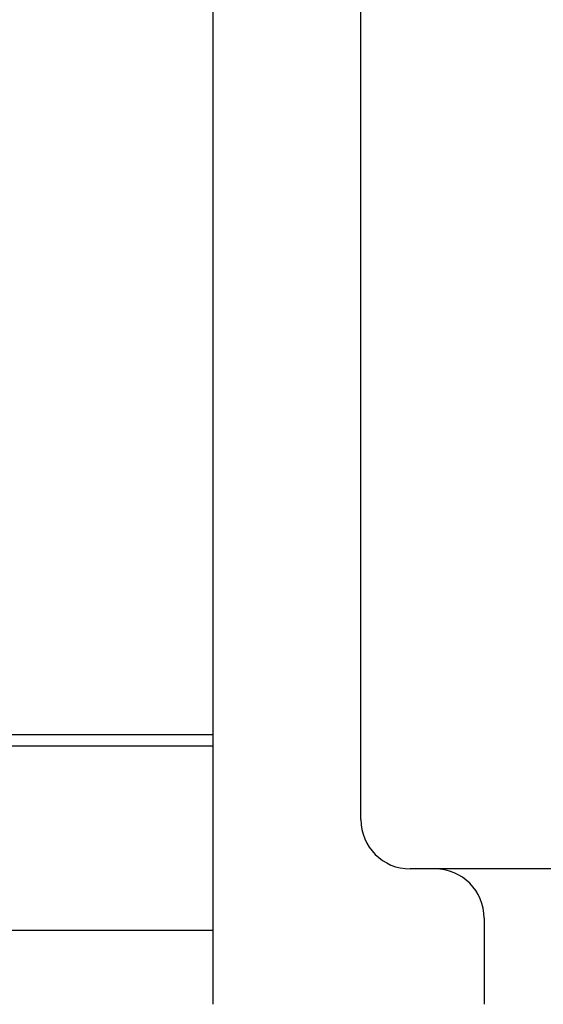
# Model space of a CAD drawing. Extents: x 1107 to 4046, y 937 to 3355.
# Tile 545 of 656: x 2245 to 2256, y 2597 to 2617. Entities that reach past the tile are written whole.
import ezdxf

# ---------------------------------------------------------------- set-up
doc = ezdxf.new("R2010")
doc.units = 0
doc.layers.add('KF_VIDA_L___C_REAR', color=7, linetype='CONTINUOUS')

# ---------------------------------------------------------------- blocks, each defined once
blk = doc.blocks.new('KF_VIDA_L___C_REAR')
at = {"layer": 'KF_VIDA_L___C_REAR'}
for p, q in [((62, 908), (62, 1072)), ((65, 911.75), (65, 936)), ((-62, 913.479002), (62, 913.479002)), ((-62, 913.247206), (62, 913.247206)), ((87, 910.75), (66, 910.75)), ((67.5, 909.75), (67.5, 908)), ((62, 909.5), (-62, 909.5))]:
    blk.add_line(p, q, dxfattribs=at)
for centre, start, end in [((66, 911.75), 180, 270), ((66.5, 909.75), 0, 90)]:
    blk.add_arc(centre, 1, start, end, dxfattribs=at)

msp = doc.modelspace()

# ---------------------------------------------------------------- block references
at = {"layer": 'KF_VIDA_L___C_REAR'}
msp.add_blockref('KF_VIDA_L___C_REAR', (2186.979, 1689.213), dxfattribs=at)

doc.saveas('drawing.dxf')
